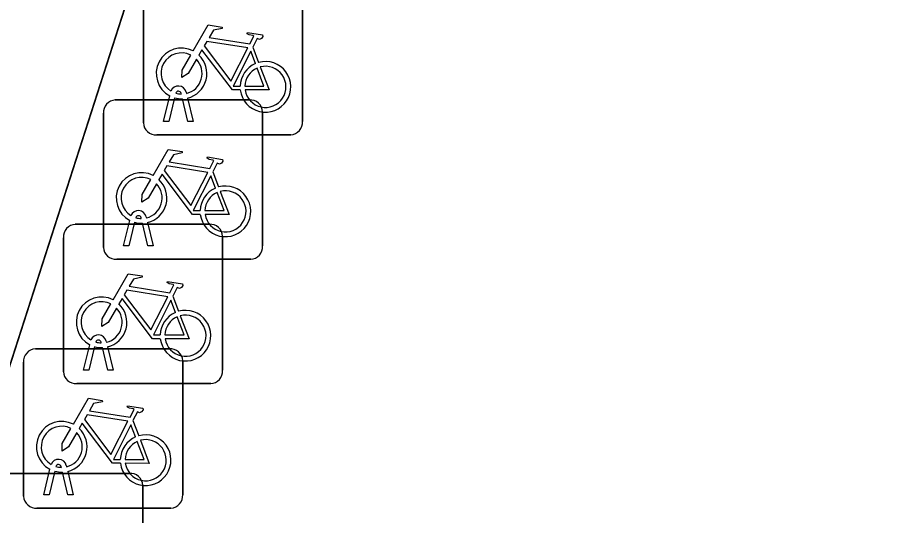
# Model space of a CAD drawing. Extents: x 161087 to 161926, y 382572 to 383873.
# Drawn here: x 161128.82 to 161134.33, y 383424.31 to 383427.43 of the extents above; entities that cross this region are included whole.
import ezdxf

# ---------------------------------------------------------------- set-up
doc = ezdxf.new("R2010")
doc.units = 0
for name, color, linetype in [('IMGEO_Fietsenrek', 7, 'Continuous'), ('IMGEO_Fietspad_gesloten', 7, 'Continuous'), ('IMGEO_Voetpad_open', 7, 'Continuous')]:
    doc.layers.add(name, color=color, linetype=linetype)

msp = doc.modelspace()

# ---------------------------------------------------------------- linework, layer by layer
at = {"layer": 'IMGEO_Fietsenrek'}
for p, q in [((161130.6125, 383427.6201), (161130.6125, 383426.7792)), ((161130.6125, 383426.7792), (161130.6125, 383427.6201)), ((161129.6135, 383426.7699), (161129.6135, 383427.6108)), ((161129.6135, 383427.6108), (161129.6135, 383426.7699)), ((161130.3002, 383427.2442), (161130.3365, 383427.149)), ((161129.8509, 383426.9509), (161129.8499, 383426.9552)), ((161129.8816, 383426.9624), (161129.8834, 383426.9545)), ((161129.4369, 383426.9135), (161130.2778, 383426.9135)), ((161130.2778, 383426.9135), (161129.4369, 383426.9135)), ((161129.7405, 383426.7793), (161129.7788, 383426.9393)), ((161129.8092, 383426.9271), (161129.7739, 383426.7793)), ((161129.892, 383426.7793), (161129.8581, 383426.921)), ((161129.8904, 383426.9253), (161129.9254, 383426.7793)), ((161129.3625, 383425.9889), (161129.3625, 383426.8298)), ((161129.3625, 383426.8298), (161129.3625, 383425.9889)), ((161130.3615, 383426.8391), (161130.3615, 383425.9982)), ((161130.3615, 383425.9982), (161130.3615, 383426.8391)), ((161129.7739, 383426.7793), (161129.7405, 383426.7793)), ((161129.9254, 383426.7793), (161129.892, 383426.7793)), ((161130.5381, 383426.6955), (161129.6972, 383426.6955)), ((161129.6972, 383426.6955), (161130.5381, 383426.6955)), ((161130.0492, 383426.4632), (161130.0855, 383426.368)), ((161129.6306, 383426.1814), (161129.6324, 383426.1735)), ((161129.1859, 383426.1335), (161130.0268, 383426.1335)), ((161130.0268, 383426.1335), (161129.1859, 383426.1335)), ((161129.4895, 383425.9983), (161129.5278, 383426.1583)), ((161129.5582, 383426.1461), (161129.5229, 383425.9983)), ((161129.5999, 383426.1699), (161129.5989, 383426.1742)), ((161129.641, 383425.9983), (161129.6071, 383426.14)), ((161129.6394, 383426.1443), (161129.6744, 383425.9983)), ((161129.1115, 383425.2089), (161129.1115, 383426.0498)), ((161129.1115, 383426.0498), (161129.1115, 383425.2089)), ((161130.1105, 383426.0591), (161130.1105, 383425.2182)), ((161130.1105, 383425.2182), (161130.1105, 383426.0591)), ((161129.5229, 383425.9983), (161129.4895, 383425.9983)), ((161129.6744, 383425.9983), (161129.641, 383425.9983)), ((161130.2871, 383425.9145), (161129.4462, 383425.9145)), ((161129.4462, 383425.9145), (161130.2871, 383425.9145)), ((161129.7982, 383425.6832), (161129.8345, 383425.588)), ((161129.2385, 383425.2183), (161129.2768, 383425.3783)), ((161129.3072, 383425.3661), (161129.2719, 383425.2183)), ((161129.3489, 383425.3899), (161129.3479, 383425.3942)), ((161129.39, 383425.2183), (161129.3561, 383425.36)), ((161129.3796, 383425.4014), (161129.3814, 383425.3935)), ((161129.3884, 383425.3643), (161129.4234, 383425.2183)), ((161128.9359, 383425.3525), (161129.7768, 383425.3525)), ((161129.7768, 383425.3525), (161128.9359, 383425.3525)), ((161128.8615, 383424.4279), (161128.8615, 383425.2688)), ((161128.8615, 383425.2688), (161128.8615, 383424.4279)), ((161129.8605, 383425.2781), (161129.8605, 383424.4372)), ((161129.8605, 383424.4372), (161129.8605, 383425.2781)), ((161129.2719, 383425.2183), (161129.2385, 383425.2183)), ((161129.4234, 383425.2183), (161129.39, 383425.2183)), ((161130.0361, 383425.1345), (161129.1952, 383425.1345)), ((161129.1952, 383425.1345), (161130.0361, 383425.1345)), ((161129.5482, 383424.9022), (161129.5845, 383424.807)), ((161128.9885, 383424.4373), (161129.0268, 383424.5973)), ((161129.0572, 383424.5851), (161129.0219, 383424.4373)), ((161129.0989, 383424.6089), (161129.0979, 383424.6132)), ((161129.1296, 383424.6204), (161129.1314, 383424.6125)), ((161129.1384, 383424.5833), (161129.1734, 383424.4373)), ((161128.6849, 383424.5715), (161129.5258, 383424.5715)), ((161129.5258, 383424.5715), (161128.6849, 383424.5715)), ((161129.14, 383424.4373), (161129.1061, 383424.579)), ((161129.6095, 383424.4971), (161129.6095, 383423.6562)), ((161129.6095, 383423.6562), (161129.6095, 383424.4971)), ((161129.0219, 383424.4373), (161128.9885, 383424.4373)), ((161129.1734, 383424.4373), (161129.14, 383424.4373)), ((161129.7861, 383424.3535), (161128.9452, 383424.3535)), ((161128.9452, 383424.3535), (161129.7861, 383424.3535))]:
    msp.add_line(p, q, dxfattribs=at)
for points in [[(161129.9261, 383427.2212), (161130.0208, 383427.3847), (161130.107, 383427.3709), (161130.1087, 383427.3622), (161130.0526, 383427.3513), (161130.0264, 383427.306), (161130.2816, 383427.2652)], [(161130.2816, 383427.2652), (161130.3066, 383427.314), (161130.3015, 383427.318), (161130.2783, 383427.3217), (161130.2656, 383427.3292), (161130.2646, 383427.3323), (161130.2668, 383427.3369), (161130.3616, 383427.3218), (161130.3639, 383427.3115), (161130.3545, 383427.2991), (161130.3421, 383427.2927), (161130.3276, 383427.2989), (161130.3002, 383427.2442)], [(161130.2218, 383426.9765), (161130.1721, 383426.9766), (161129.9814, 383427.2283), (161129.9624, 383427.1955)], [(161130.2687, 383427.24), (161130.0119, 383427.281), (161129.9952, 383427.2522), (161130.1622, 383427.0319), (161130.2687, 383427.24)], [(161129.9468, 383427.1687), (161129.8952, 383427.0795), (161129.8553, 383427.0535), (161129.8565, 383427.101), (161129.911, 383427.1952)], [(161130.3167, 383427.142), (161130.2874, 383427.2188), (161130.178, 383427.0007), (161130.2207, 383427.0006)], [(161130.3472, 383427.1208), (161130.4022, 383426.9762), (161130.2521, 383426.9765)], [(161130.2507, 383427.0005), (161130.3706, 383427.0003), (161130.3274, 383427.1139)], [(161129.6751, 383426.4402), (161129.7698, 383426.6037), (161129.856, 383426.5899), (161129.8577, 383426.5812), (161129.8016, 383426.5703), (161129.7754, 383426.525), (161130.0306, 383426.4842)], [(161130.0306, 383426.4842), (161130.0556, 383426.533), (161130.0505, 383426.537), (161130.0273, 383426.5407), (161130.0146, 383426.5482), (161130.0136, 383426.5513), (161130.0158, 383426.5559), (161130.1106, 383426.5408), (161130.1129, 383426.5305), (161130.1035, 383426.5181), (161130.0911, 383426.5117), (161130.0766, 383426.5179), (161130.0492, 383426.4632)], [(161130.0177, 383426.459), (161129.7609, 383426.5), (161129.7442, 383426.4712), (161129.9112, 383426.2509), (161130.0177, 383426.459)], [(161129.6958, 383426.3877), (161129.6442, 383426.2985), (161129.6043, 383426.2725), (161129.6055, 383426.32), (161129.66, 383426.4142)], [(161129.9708, 383426.1955), (161129.9211, 383426.1956), (161129.7304, 383426.4473), (161129.7114, 383426.4145)], [(161130.0657, 383426.361), (161130.0364, 383426.4378), (161129.927, 383426.2197), (161129.9697, 383426.2196)], [(161129.9997, 383426.2195), (161130.1196, 383426.2193), (161130.0764, 383426.3329)], [(161130.0962, 383426.3398), (161130.1512, 383426.1952), (161130.0011, 383426.1955)], [(161129.4241, 383425.6602), (161129.5188, 383425.8237), (161129.605, 383425.8099), (161129.6067, 383425.8012), (161129.5506, 383425.7903), (161129.5244, 383425.745), (161129.7796, 383425.7042)], [(161129.7796, 383425.7042), (161129.8046, 383425.753), (161129.7995, 383425.757), (161129.7763, 383425.7607), (161129.7636, 383425.7682), (161129.7626, 383425.7713), (161129.7648, 383425.7759), (161129.8596, 383425.7608), (161129.8619, 383425.7505), (161129.8525, 383425.7381), (161129.8401, 383425.7317), (161129.8256, 383425.7379), (161129.7982, 383425.6832)], [(161129.7667, 383425.679), (161129.5099, 383425.72), (161129.4932, 383425.6912), (161129.6602, 383425.4709), (161129.7667, 383425.679)], [(161129.4448, 383425.6077), (161129.3932, 383425.5185), (161129.3533, 383425.4925), (161129.3545, 383425.54), (161129.409, 383425.6342)], [(161129.7198, 383425.4155), (161129.6701, 383425.4156), (161129.4794, 383425.6673), (161129.4604, 383425.6345)], [(161129.8147, 383425.581), (161129.7854, 383425.6578), (161129.676, 383425.4397), (161129.7187, 383425.4396)], [(161129.7487, 383425.4395), (161129.8686, 383425.4393), (161129.8254, 383425.5529)], [(161129.8452, 383425.5598), (161129.9002, 383425.4152), (161129.7501, 383425.4155)], [(161129.1741, 383424.8792), (161129.2688, 383425.0427), (161129.355, 383425.0289), (161129.3567, 383425.0202), (161129.3006, 383425.0093), (161129.2744, 383424.964), (161129.5296, 383424.9232)], [(161129.5296, 383424.9232), (161129.5546, 383424.972), (161129.5495, 383424.976), (161129.5263, 383424.9797), (161129.5136, 383424.9872), (161129.5126, 383424.9903), (161129.5148, 383424.9949), (161129.6096, 383424.9798), (161129.6119, 383424.9695), (161129.6025, 383424.9571), (161129.5901, 383424.9507), (161129.5756, 383424.9569), (161129.5482, 383424.9022)], [(161129.5167, 383424.898), (161129.2599, 383424.939), (161129.2432, 383424.9102), (161129.4102, 383424.6899), (161129.5167, 383424.898)], [(161129.4698, 383424.6345), (161129.4201, 383424.6346), (161129.2294, 383424.8863), (161129.2104, 383424.8535)], [(161129.5647, 383424.8), (161129.5354, 383424.8768), (161129.426, 383424.6587), (161129.4687, 383424.6586)], [(161129.1948, 383424.8267), (161129.1432, 383424.7375), (161129.1033, 383424.7115), (161129.1045, 383424.759), (161129.159, 383424.8532)], [(161129.4987, 383424.6585), (161129.6186, 383424.6583), (161129.5754, 383424.7719)], [(161129.5952, 383424.7788), (161129.6502, 383424.6342), (161129.5001, 383424.6345)]]:
    msp.add_lwpolyline(points, dxfattribs=at)
for centre, radius, start, end in [((161129.8531, 383427.0799), 0.159, 62.6766, 242.1369), ((161129.8531, 383427.0799), 0.129, 63.3192, 238.903), ((161129.8531, 383427.0799), 0.159, 283.5766, 46.6042), ((161129.8531, 383427.0799), 0.129, 283.6043, 43.4302), ((161130.3797, 383426.9959), 0.159, 113.3408, 178.3217), ((161130.3797, 383426.9959), 0.159, 187.0065, 105.7708), ((161130.3797, 383426.9959), 0.129, 188.6715, 104.5883), ((161130.3797, 383426.9959), 0.129, 113.923, 177.9556), ((161129.8329, 383426.9513), 0.0499, 12.8025, 158.6934), ((161129.8329, 383426.9513), 0.0174, 12.8025, 163.4502), ((161129.8531, 383427.0799), 0.129, 253.415, 269.0204), ((161129.4402, 383426.8356), 0.0779, 92.4484, 184.2845), ((161129.4402, 383426.8356), 0.0779, 92.4484, 184.2845), ((161129.8531, 383427.0799), 0.159, 253.9967, 271.7867), ((161130.2836, 383426.8358), 0.0779, 2.4484, 94.2845), ((161130.2836, 383426.8358), 0.0779, 2.4484, 94.2845), ((161129.6914, 383426.7732), 0.0779, 182.4484, 274.2845), ((161129.6914, 383426.7732), 0.0779, 182.4484, 274.2845), ((161130.5348, 383426.7734), 0.0779, 272.4484, 4.2845), ((161130.5348, 383426.7734), 0.0779, 272.4484, 4.2845), ((161129.6021, 383426.2989), 0.159, 62.6766, 242.1369), ((161129.6021, 383426.2989), 0.129, 63.3192, 238.903), ((161129.6021, 383426.2989), 0.159, 283.5766, 46.6042), ((161129.6021, 383426.2989), 0.129, 283.6043, 43.4302), ((161130.1287, 383426.2149), 0.159, 113.3408, 178.3217), ((161130.1287, 383426.2149), 0.159, 187.0065, 105.7708), ((161130.1287, 383426.2149), 0.129, 113.923, 177.9556), ((161130.1287, 383426.2149), 0.129, 188.6715, 104.5883), ((161129.5819, 383426.1703), 0.0499, 12.8025, 158.6934), ((161129.5819, 383426.1703), 0.0174, 12.8025, 163.4502), ((161129.1892, 383426.0556), 0.0779, 92.4484, 184.2845), ((161129.1892, 383426.0556), 0.0779, 92.4484, 184.2845), ((161129.6021, 383426.2989), 0.159, 253.9967, 271.7867), ((161129.6021, 383426.2989), 0.129, 253.415, 269.0204), ((161130.0326, 383426.0558), 0.0779, 2.4484, 94.2845), ((161130.0326, 383426.0558), 0.0779, 2.4484, 94.2845), ((161129.4404, 383425.9922), 0.0779, 182.4484, 274.2845), ((161129.4404, 383425.9922), 0.0779, 182.4484, 274.2845), ((161130.2838, 383425.9924), 0.0779, 272.4484, 4.2845), ((161130.2838, 383425.9924), 0.0779, 272.4484, 4.2845), ((161129.3511, 383425.5189), 0.159, 62.6766, 242.1369), ((161129.3511, 383425.5189), 0.129, 63.3192, 238.903), ((161129.3511, 383425.5189), 0.159, 283.5766, 46.6042), ((161129.3511, 383425.5189), 0.129, 283.6043, 43.4302), ((161129.8777, 383425.4349), 0.159, 113.3408, 178.3217), ((161129.8777, 383425.4349), 0.159, 187.0065, 105.7708), ((161129.8777, 383425.4349), 0.129, 113.923, 177.9556), ((161129.8777, 383425.4349), 0.129, 188.6715, 104.5883), ((161129.3309, 383425.3903), 0.0499, 12.8025, 158.6934), ((161129.3511, 383425.5189), 0.159, 253.9967, 271.7867), ((161129.3309, 383425.3903), 0.0174, 12.8025, 163.4502), ((161129.3511, 383425.5189), 0.129, 253.415, 269.0204), ((161128.9392, 383425.2746), 0.0779, 92.4484, 184.2845), ((161128.9392, 383425.2746), 0.0779, 92.4484, 184.2845), ((161129.7826, 383425.2748), 0.0779, 2.4484, 94.2845), ((161129.7826, 383425.2748), 0.0779, 2.4484, 94.2845), ((161129.1894, 383425.2122), 0.0779, 182.4484, 274.2845), ((161129.1894, 383425.2122), 0.0779, 182.4484, 274.2845), ((161130.0328, 383425.2124), 0.0779, 272.4484, 4.2845), ((161130.0328, 383425.2124), 0.0779, 272.4484, 4.2845), ((161129.1011, 383424.7379), 0.159, 62.6766, 242.1369), ((161129.1011, 383424.7379), 0.129, 63.3192, 238.903), ((161129.1011, 383424.7379), 0.129, 283.6043, 43.4302), ((161129.1011, 383424.7379), 0.159, 283.5766, 46.6042), ((161129.6277, 383424.6539), 0.159, 187.0065, 105.7708), ((161129.6277, 383424.6539), 0.159, 113.3408, 178.3217), ((161129.6277, 383424.6539), 0.129, 113.923, 177.9556), ((161129.6277, 383424.6539), 0.129, 188.6715, 104.5883), ((161129.0809, 383424.6093), 0.0499, 12.8025, 158.6934), ((161129.1011, 383424.7379), 0.159, 253.9967, 271.7867), ((161129.0809, 383424.6093), 0.0174, 12.8025, 163.4502), ((161129.1011, 383424.7379), 0.129, 253.415, 269.0204), ((161129.5316, 383424.4938), 0.0779, 2.4484, 94.2845), ((161129.5316, 383424.4938), 0.0779, 2.4484, 94.2845), ((161128.9394, 383424.4312), 0.0779, 182.4484, 274.2845), ((161128.9394, 383424.4312), 0.0779, 182.4484, 274.2845), ((161129.7828, 383424.4314), 0.0779, 272.4484, 4.2845), ((161129.7828, 383424.4314), 0.0779, 272.4484, 4.2845)]:
    msp.add_arc(centre, radius, start, end, dxfattribs=at)
at = {"layer": 'IMGEO_Fietspad_gesloten'}
msp.add_lwpolyline([(161128.554, 383424.564), (161148.54, 383486.658), (161157.889, 383516.023)], dxfattribs=at)
at = {"layer": 'IMGEO_Voetpad_open'}
msp.add_lwpolyline([(161148.54, 383486.658), (161128.554, 383424.564), (161112.902, 383375.733)], dxfattribs=at)

doc.saveas('drawing.dxf')
